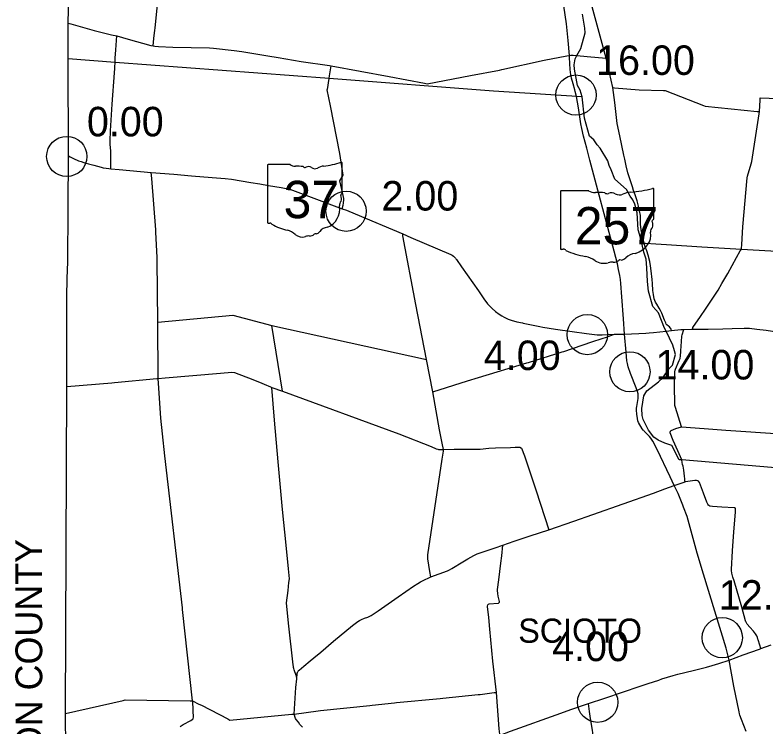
# Model space of a CAD drawing. Extents: x 1729596 to 1934326, y 644115 to 911751.
# Drawn here: x 1757537 to 1785492, y 831686 to 858198 of the extents above; entities that cross this region are included whole.
import ezdxf

# ---------------------------------------------------------------- set-up
doc = ezdxf.new("R2010")
doc.units = 0
for name, color, linetype in [('Default', 7, 'Continuous'), ('GM_X_Adjacent_County_Text', 7, 'Continuous'), ('GM_X_County', 7, 'Continuous'), ('GM_X_County_Road', 7, 'Continuous'), ('GM_X_State_Route', 7, 'Continuous'), ('GM_X_State_Shield', 7, 'Continuous'), ('GM_X_Township', 7, 'Continuous'), ('GM_X_Township_Road', 7, 'Continuous'), ('GM_X_Township_Text', 7, 'Continuous'), ('GM_X_US_Route', 7, 'Continuous')]:
    doc.layers.add(name, color=color, linetype=linetype)

msp = doc.modelspace()

# ---------------------------------------------------------------- linework, layer by layer
at = {"layer": 'Default'}
for centre in [(1778447, 855213), (1759467, 852923), (1759467, 852923), (1769878, 850881), (1778870, 846280), (1780458, 844894), (1783899, 834980), (1779255, 832572)]:
    msp.add_circle(centre, 750, dxfattribs=at)
at = {"layer": 'GM_X_County'}
msp.add_lwpolyline([(1780927, 801312), (1780895, 808002), (1780889, 810163), (1780755, 818148), (1779378, 818146), (1775121, 818204), (1771439, 818234), (1765188, 818306), (1763158, 818312), (1762137, 818333), (1759879, 818354), (1759498, 818358), (1759475, 820549), (1759482, 825563), (1759416, 832152), (1759463, 844341), (1759463, 847793), (1759489, 848768), (1759505, 848913), (1759514, 851039), (1759526, 852942), (1759514, 856565), (1759518, 857896), (1759604, 861482)], dxfattribs=at)
at = {"layer": 'GM_X_County_Road'}
for points in [[(1779569, 856584), (1779019, 858639), (1778669, 859959), (1778417, 860876), (1778136, 861918), (1778010, 862427), (1777970, 862741)], [(1759518, 857896), (1759574, 857878), (1759613, 857869), (1760488, 857624), (1761137, 857456), (1761330, 857415)], [(1761330, 857415), (1761757, 857293), (1762604, 857057), (1762687, 857045), (1762755, 857030), (1762889, 857019), (1763416, 856999), (1764783, 856969), (1764940, 856958), (1765711, 856869), (1765986, 856836), (1766962, 856678), (1767342, 856615), (1768207, 856468), (1769260, 856311), (1769327, 856301), (1771485, 855899), (1771485, 855899)], [(1774515, 855940), (1775597, 856145), (1775681, 856161), (1777256, 856513), (1778103, 856674), (1778201, 856693), (1778256, 856697), (1778340, 856696), (1778464, 856683)], [(1778464, 856683), (1778481, 856682), (1778870, 856644), (1779569, 856584)], [(1779821, 855489), (1779569, 856584)], [(1771485, 855899), (1772805, 855652), (1772899, 855634), (1774513, 855940), (1774515, 855940)], [(1779821, 855489), (1779879, 855478), (1780796, 855402), (1781715, 855381), (1781774, 855378), (1783200, 854819), (1783259, 854796), (1785203, 854604), (1785283, 854596)], [(1782794, 846480), (1782798, 846516), (1782808, 846543), (1783085, 846950), (1783272, 847226), (1783653, 847787), (1783748, 847942), (1783883, 848187), (1784102, 848564), (1784433, 849156), (1784568, 849404), (1784612, 849472), (1784619, 849495), (1784625, 849639), (1784668, 850295), (1784833, 852121), (1784839, 852194), (1784977, 852649), (1785005, 852740), (1785271, 854516), (1785283, 854596), (1785312, 855017), (1785318, 855106), (1786321, 855070)], [(1764156, 832620), (1763784, 836032), (1763776, 836097), (1763123, 841759), (1763037, 842583), (1762977, 843169), (1762897, 844278), (1762874, 844646), (1762856, 846750), (1762837, 849052), (1762835, 849154), (1762790, 850103), (1762786, 850187), (1762639, 852096), (1762618, 852326)], [(1773032, 837243), (1772998, 837442), (1772959, 837683), (1772924, 837925), (1772923, 837966), (1772930, 838064), (1773454, 841640), (1773504, 841940), (1773503, 842000), (1773497, 842064), (1773475, 842168), (1773363, 842728), (1773117, 844144), (1772881, 845349), (1772483, 847403), (1771993, 849965), (1771991, 849978), (1771991, 849991), (1771992, 850005), (1771995, 850019), (1771999, 850032)], [(1782409, 841508), (1782391, 841606), (1782242, 841946), (1782072, 842331), (1781962, 842618), (1781962, 842650), (1781965, 842662), (1781975, 842683), (1782000, 842708), (1782174, 842776), (1782382, 842844), (1783229, 842784), (1784027, 842716), (1788298, 842429)], [(1782516, 840796), (1782504, 840822), (1782504, 840849), (1782503, 840907), (1782496, 840999), (1782473, 841224), (1782437, 841372), (1782421, 841443), (1782409, 841508)], [(1779079, 839573), (1781342, 840372), (1781765, 840527), (1782111, 840650)], [(1782111, 840650), (1782111, 840650), (1782516, 840796)], [(1768247, 831643), (1768152, 831741), (1768101, 831824), (1768020, 831931), (1767988, 831971), (1767948, 832130), (1768010, 833120), (1768038, 833441), (1768057, 833643), (1768064, 833677), (1768070, 833694), (1768077, 833710), (1768086, 833725), (1768100, 833745), (1768107, 833753), (1768123, 833768), (1768309, 833922), (1768539, 834113), (1768672, 834224), (1768934, 834445), (1769409, 834846), (1770122, 835431), (1770218, 835513), (1770267, 835551), (1770312, 835585), (1770373, 835622), (1770453, 835660), (1770565, 835703), (1770683, 835743), (1770769, 835781), (1770817, 835809), (1771078, 835986), (1771817, 836499), (1772388, 836896), (1772546, 837001), (1772648, 837060), (1772726, 837100), (1773032, 837243), (1773347, 837362), (1773655, 837477), (1773736, 837515), (1773814, 837558), (1774225, 837802), (1774410, 837914), (1774639, 838049), (1774684, 838071), (1774763, 838104), (1775098, 838217), (1775438, 838333), (1775724, 838433), (1776147, 838574), (1776742, 838771), (1777434, 839004), (1778366, 839322), (1779079, 839573)], [(1759416, 832152), (1761564, 832643), (1761642, 832660), (1764071, 832622), (1764156, 832620)], [(1764156, 832620), (1764156, 832620), (1764393, 832505), (1764487, 832460), (1765471, 831949), (1765545, 831910), (1767859, 832122), (1767948, 832130)]]:
    msp.add_lwpolyline(points, dxfattribs=at)
at = {"layer": 'GM_X_State_Route'}
for points in [[(1780260, 846299), (1780214, 846871), (1780156, 847683), (1780119, 848192), (1780103, 848341), (1780082, 848490), (1780037, 848711), (1779990, 848921), (1779866, 849386), (1779314, 851479), (1778967, 852787), (1778849, 853232), (1778732, 853677), (1778659, 853968), (1778625, 854134), (1778535, 854732), (1778466, 855163), (1778422, 855348), (1778404, 855403), (1778338, 855632), (1778279, 855845), (1778264, 855913), (1778254, 855963), (1778240, 856063), (1778232, 856164), (1778207, 856610), (1778201, 856693), (1778158, 857245), (1778089, 857871), (1777889, 859222)], [(1759526, 852942), (1759591, 852908), (1759768, 852824), (1759855, 852784), (1759903, 852765), (1760002, 852730), (1760102, 852701), (1760277, 852652), (1760476, 852596), (1760744, 852525), (1760828, 852502), (1760935, 852482), (1761034, 852468), (1761108, 852461), (1761421, 852437), (1762618, 852326), (1763459, 852257), (1764120, 852204), (1764882, 852142), (1765375, 852101), (1765612, 852072), (1766327, 851954), (1766657, 851900), (1766981, 851843), (1767455, 851763), (1767775, 851700), (1768574, 851406), (1769730, 850976), (1769888, 850917), (1770221, 850789), (1771999, 850032), (1772292, 849906), (1773777, 849265), (1773831, 849237), (1773877, 849206), (1773898, 849188), (1773937, 849150), (1773955, 849129), (1773972, 849107), (1773988, 849084), (1774185, 848807), (1774812, 847908), (1774968, 847684)], [(1774968, 847684), (1775017, 847613), (1775152, 847432), (1775319, 847250), (1775446, 847139), (1775582, 847039), (1775677, 846979), (1775773, 846927), (1775925, 846858), (1776029, 846819), (1776243, 846761), (1776454, 846715), (1776476, 846710)], [(1776476, 846710), (1776545, 846695), (1777099, 846577), (1777213, 846553), (1777679, 846483), (1778305, 846395), (1778834, 846323), (1779138, 846279), (1779232, 846271), (1779274, 846270), (1779424, 846274), (1779888, 846291), (1780260, 846299)], [(1782747, 846479), (1782794, 846480), (1783183, 846484), (1783377, 846485), (1783923, 846492), (1784269, 846503), (1784713, 846520), (1784920, 846517), (1785189, 846487), (1785532, 846441), (1785928, 846388), (1786488, 846310), (1787292, 846217), (1788027, 846133), (1788780, 846042), (1789296, 845980), (1789805, 845926), (1790403, 845872), (1791058, 845819), (1791646, 845786), (1792283, 845741), (1792907, 845707), (1794165, 845645)], [(1780260, 846299), (1780260, 846299), (1781047, 846338), (1781176, 846347), (1781331, 846363), (1781806, 846413), (1782009, 846435), (1782350, 846472), (1782467, 846475), (1782747, 846479)], [(1782426, 839915), (1782250, 840350), (1782172, 840527), (1782111, 840650), (1781955, 840981), (1781476, 841997), (1781310, 842306), (1781236, 842414), (1781182, 842481), (1780990, 842678), (1780970, 842699), (1780952, 842720), (1780919, 842766), (1780783, 843002), (1780756, 843068), (1780736, 843152), (1780719, 843314), (1780704, 843467), (1780704, 843535), (1780710, 843602), (1780766, 843894), (1780771, 843954), (1780769, 844015), (1780761, 844075), (1780737, 844162), (1780688, 844296), (1780481, 844827), (1780394, 845075), (1780375, 845141), (1780363, 845204), (1780347, 845305), (1780320, 845620), (1780260, 846299)], [(1784785, 831484), (1784615, 831925), (1784558, 832087), (1784544, 832136), (1784524, 832218), (1784335, 833168), (1784151, 834144), (1784039, 834594), (1783197, 837352), (1782964, 838137), (1782587, 839495), (1782452, 839852), (1782426, 839915)]]:
    msp.add_lwpolyline(points, dxfattribs=at)
at = {"layer": 'GM_X_State_Shield'}
for p, q in [((1769731, 851569), (1769731, 852675)), ((1769731, 851569), (1769731, 852675)), ((1766947, 852586), (1766947, 850473)), ((1766947, 852586), (1766947, 850473)), ((1767790, 852623), (1766974, 852623)), ((1767790, 852623), (1766974, 852623)), ((1769731, 851570), (1769731, 851569)), ((1769731, 851570), (1769731, 851569)), ((1777866, 851609), (1777866, 849496)), ((1777866, 851609), (1777866, 849496)), ((1778920, 851646), (1777901, 851646)), ((1778920, 851646), (1777901, 851646)), ((1781347, 850593), (1781347, 851698)), ((1781347, 850593), (1781347, 851698)), ((1781346, 850593), (1781347, 850593)), ((1781346, 850593), (1781347, 850593))]:
    msp.add_line(p, q, dxfattribs=at)
for centre, radius, start, end in [((1768739, 855504), 2953, 275.8445, 288.9065), ((1768739, 855504), 2953, 275.8445, 288.9065), ((1769700, 852679), 31, 351.8621, 97.738), ((1769700, 852679), 31, 351.8621, 97.738), ((1766979, 852591), 32.3, 98.1301, 188.1301), ((1766979, 852591), 32.3, 98.1301, 188.1301), ((1767984, 852868), 313, 231.6195, 271.1119), ((1767984, 852868), 313, 231.6195, 271.1119), ((1768088, 851436), 1123, 80.4867, 94.9883), ((1768088, 851436), 1123, 80.4867, 94.9883), ((1768343, 852602), 90.3, 219.7921, 297.1024), ((1768343, 852602), 90.3, 219.7921, 297.1024), ((1768475, 852357), 188, 54.4667, 119.1411), ((1768475, 852357), 188, 54.4667, 119.1411), ((1768717, 852692), 226, 233.8562, 294.8282), ((1768717, 852692), 226, 233.8562, 294.8282), ((1769116, 851977), 594, 97.3462, 120.7689), ((1769116, 851977), 594, 97.3462, 120.7689), ((1769724, 851488), 48, 107.944, 210.337), ((1769724, 851488), 48, 107.944, 210.337), ((1769698, 851565), 33.2, 289.6038, 7.7341), ((1769698, 851565), 33.2, 289.6038, 7.7341), ((1769419, 851349), 288, 340.033, 23.6496), ((1769419, 851349), 288, 340.033, 23.6496), ((1768905, 850966), 739, 292.3089, 8.9858), ((1768905, 850966), 739, 292.3089, 8.9858), ((1769842, 851107), 210, 136.8065, 186.9296), ((1769842, 851107), 210, 136.8065, 186.9296), ((1766979, 850468), 32.5, 171.9584, 258.3066), ((1766979, 850468), 32.5, 171.9584, 258.3066), ((1766984, 850684), 248, 267.339, 280.6039), ((1766984, 850684), 248, 267.339, 280.6039), ((1767035, 850351), 89.5, 29.7484, 93.2717), ((1767035, 850351), 89.5, 29.7484, 93.2717), ((1768165, 852250), 2132, 240.4129, 257.1985), ((1768165, 852250), 2132, 240.4129, 257.1985), ((1767530, 849523), 667, 47.1842, 75.836), ((1767530, 849523), 667, 47.1842, 75.836), ((1769216, 849880), 404, 94.4031, 142.5768), ((1769216, 849880), 404, 94.4031, 142.5768), ((1768251, 850340), 423, 230.7004, 286.2918), ((1768251, 850340), 423, 230.7004, 286.2918), ((1768496, 849610), 348, 85.6951, 111.2099), ((1768496, 849610), 348, 85.6951, 111.2099), ((1768527, 850182), 226, 268.777, 315.5493), ((1768527, 850182), 226, 268.777, 315.5493), ((1768731, 849978), 63.5, 65.7517, 132.6484), ((1768731, 849978), 63.5, 65.7517, 132.6484), ((1768704, 850268), 239, 282.8732, 323.2771), ((1768704, 850268), 239, 282.8732, 323.2771)]:
    msp.add_arc(centre, radius, start, end, dxfattribs=at)
for centre, major_axis, start_param, end_param in [((1777906, 851614), (40.3, 0), 1.712693, 3.28349), ((1777906, 851614), (40.3, 0), 1.712693, 3.28349), ((1779162, 851891), (391, 0), 4.042523, 4.731795), ((1779162, 851891), (391, 0), 4.042523, 4.731795), ((1779292, 850459), (1404, 0), 1.404758, 1.657858), ((1779292, 850459), (1404, 0), 1.404758, 1.657858), ((1779611, 851625), (113, 0), 3.836095, 5.185415), ((1779611, 851625), (113, 0), 3.836095, 5.185415), ((1779777, 851381), (235, 0), 0.950623, 2.079405), ((1779777, 851381), (235, 0), 0.950623, 2.079405), ((1780079, 851716), (282, 0), 4.081561, 5.145723), ((1780079, 851716), (282, 0), 4.081561, 5.145723), ((1780578, 851000), (743, 0), 1.699011, 2.107814), ((1780578, 851000), (743, 0), 1.699011, 2.107814), ((1780107, 854527), (3691, 0), 4.814394, 5.042369), ((1780107, 854527), (3691, 0), 4.814394, 5.042369), ((1781308, 851703), (38.7, 0), 6.141152, 7.989035), ((1781308, 851703), (38.7, 0), 6.141152, 7.989035), ((1781338, 850511), (60, 0), 1.883978, 3.671073), ((1781338, 850511), (60, 0), 1.883978, 3.671073), ((1780956, 850372), (360, 0), 5.934695, 6.695948), ((1780956, 850372), (360, 0), 5.934695, 6.695948), ((1781305, 850588), (41.5, 0), 5.05454, 6.418171), ((1781305, 850588), (41.5, 0), 5.05454, 6.418171), ((1781485, 850130), (262, 0), 2.387724, 3.262537), ((1781485, 850130), (262, 0), 2.387724, 3.262537), ((1780314, 849989), (923, 0), 5.101752, 6.440018), ((1780314, 849989), (923, 0), 5.101752, 6.440018), ((1777906, 849491), (40.7, 0), 3.00124, 4.508301), ((1777906, 849491), (40.7, 0), 3.00124, 4.508301), ((1777913, 849708), (310, 0), 4.665946, 4.897461), ((1777913, 849708), (310, 0), 4.665946, 4.897461), ((1777976, 849374), (112, 0), 0.519207, 1.627899), ((1777976, 849374), (112, 0), 0.519207, 1.627899), ((1779389, 851273), (2665, 0), 4.195997, 4.488961), ((1779389, 851273), (2665, 0), 4.195997, 4.488961), ((1780703, 848903), (506, 0), 1.647645, 2.488434), ((1780703, 848903), (506, 0), 1.647645, 2.488434), ((1778595, 848547), (834, 0), 0.823519, 1.323587), ((1778595, 848547), (834, 0), 0.823519, 1.323587), ((1779497, 849364), (529, 0), 4.026481, 4.996735), ((1779497, 849364), (529, 0), 4.026481, 4.996735), ((1779841, 849205), (282, 0), 4.691044, 5.507374), ((1779841, 849205), (282, 0), 4.691044, 5.507374), ((1780096, 849001), (79.4, 0), 1.147584, 2.315152), ((1780096, 849001), (79.4, 0), 1.147584, 2.315152), ((1780062, 849291), (298, 0), 4.937069, 5.64225), ((1780062, 849291), (298, 0), 4.937069, 5.64225), ((1779802, 848633), (435, 0), 1.495662, 1.94098), ((1779802, 848633), (435, 0), 1.495662, 1.94098)]:
    msp.add_ellipse(centre, major_axis=major_axis, ratio=0.8, start_param=start_param, end_param=end_param, dxfattribs=at)
at = {"layer": 'GM_X_Township'}
for points in [[(1786314, 841270), (1782391, 841606), (1782290, 841614), (1782021, 842150), (1781758, 842232), (1781508, 842340), (1781351, 842454), (1781155, 842721), (1780952, 843117), (1780916, 843270), (1780907, 843520), (1780980, 844003), (1781094, 844181), (1781518, 844515), (1781682, 844666), (1781918, 845013), (1782045, 845142), (1782155, 845534), (1782125, 845674), (1782062, 845883), (1781806, 846413), (1781752, 846525), (1781519, 847094), (1781420, 847210), (1781308, 847324), (1781148, 847901), (1781109, 848257), (1781090, 848776), (1781068, 849092), (1780971, 849357), (1780904, 849691), (1780816, 850027), (1780762, 850186), (1780725, 850820), (1780641, 851138), (1780564, 851310), (1780471, 851440), (1780333, 851692), (1779900, 852077), (1779756, 852426), (1779678, 852587), (1779637, 852766), (1779349, 853231), (1779232, 853362), (1779109, 853545), (1778954, 853677), (1778765, 854353), (1778678, 855150), (1778601, 855389), (1778502, 855569), (1778390, 856177), (1778385, 856340), (1778415, 856566), (1778481, 856682), (1778631, 856948), (1778790, 857538), (1778777, 857706), (1778686, 858229)], [(1778678, 855150), (1775377, 855361), (1769242, 855826), (1761265, 856432), (1759514, 856565)]]:
    msp.add_lwpolyline(points, dxfattribs=at)
at = {"layer": 'GM_X_Township_Road'}
for points in [[(1762687, 857045), (1762714, 857325), (1762752, 857634), (1762759, 857710), (1762857, 858709), (1762863, 858776), (1762892, 859462), (1762895, 859538), (1762893, 859960), (1762893, 860024), (1762945, 860602), (1762953, 860690), (1763076, 861845), (1763087, 861944), (1763086, 862049), (1763085, 862132)], [(1761259, 856255), (1761265, 856432), (1761271, 856584), (1761290, 856895), (1761330, 857415)], [(1769179, 855423), (1769242, 855826), (1769258, 855928), (1769327, 856301)], [(1761108, 852461), (1761107, 852748), (1761105, 852938), (1761109, 853081), (1761106, 853127), (1761082, 853368), (1761079, 853503), (1761097, 853880), (1761164, 854868), (1761246, 856040), (1761257, 856202), (1761259, 856255)], [(1782009, 846435), (1781994, 846482), (1781973, 846515), (1781956, 846538), (1781929, 846565), (1781890, 846597), (1781839, 846644), (1781814, 846675), (1781792, 846718), (1781744, 846822), (1781649, 847077), (1781600, 847179), (1781548, 847266), (1781457, 847417), (1781415, 847493), (1781364, 847615), (1781331, 847781), (1781312, 847922), (1781300, 848183), (1781284, 848331), (1781251, 848655), (1781227, 848848), (1781196, 849012), (1781134, 849243), (1781087, 849407), (1781028, 849552), (1780989, 849690), (1780954, 849823), (1780912, 849990), (1780877, 850183), (1780851, 850403), (1780857, 850663), (1780848, 850718), (1780780, 851064), (1780725, 851272), (1780652, 851494), (1780597, 851656), (1780552, 851786), (1780381, 852308), (1780317, 852579), (1780262, 852823), (1780236, 852965), (1780083, 853686), (1779980, 854155), (1779958, 854372), (1779890, 854936), (1779821, 855489)], [(1769730, 850976), (1769768, 851110), (1769780, 851187), (1769790, 851318), (1769788, 851354), (1769715, 851685), (1769645, 852012), (1769767, 852228), (1769641, 853033), (1769298, 854816), (1769176, 855403), (1769177, 855414), (1769179, 855423)], [(1780989, 849690), (1781043, 849696), (1781425, 849669), (1781815, 849644), (1783144, 849553), (1784612, 849472)], [(1784612, 849472), (1786799, 849340), (1790129, 849115), (1790221, 849109), (1791065, 849081), (1791820, 849028), (1792506, 848978), (1792740, 848959)], [(1762856, 846750), (1765656, 846999), (1767114, 846620), (1772881, 845349)], [(1767508, 844174), (1767114, 846620)], [(1773117, 844144), (1774403, 844551), (1774819, 844683), (1776619, 845225), (1776675, 845242), (1777936, 845634), (1777990, 845650), (1779036, 846015), (1779423, 846131), (1779582, 846185), (1779752, 846241), (1779888, 846291)], [(1782382, 842844), (1782151, 843564), (1782126, 843641), (1782122, 844417), (1782128, 844831), (1782131, 844863), (1782135, 844894), (1782148, 844956), (1782159, 844992), (1782295, 845310), (1782307, 845335), (1782325, 845387), (1782332, 845413), (1782342, 845467), (1782359, 845678), (1782380, 846027), (1782397, 846217), (1782411, 846275), (1782467, 846475)], [(1762874, 844646), (1763140, 844664), (1765191, 844845), (1765624, 844879), (1765716, 844865), (1766402, 844601), (1766735, 844466), (1766824, 844428)], [(1759463, 844341), (1761147, 844487), (1761246, 844496), (1762824, 844641), (1762874, 844646)], [(1766824, 844428), (1767061, 844328), (1767115, 844306), (1767508, 844174), (1771842, 842582), (1773043, 842113), (1773241, 842025), (1773292, 842008), (1773324, 842000), (1773359, 841996), (1773503, 842000), (1773908, 842003), (1774142, 842004), (1774870, 842013), (1775194, 842043), (1775452, 842064), (1776003, 842077), (1776186, 842079), (1776350, 842079), (1776414, 842051), (1776523, 841761), (1776957, 840456), (1777434, 839004)], [(1768038, 833441), (1768025, 833543), (1768017, 833568), (1767945, 833784), (1767930, 833832), (1767921, 833869), (1767913, 833906), (1767904, 833971), (1767729, 835522), (1767660, 836277), (1767716, 836738), (1767746, 837037), (1767769, 837171), (1767731, 837552), (1767649, 838423), (1767510, 839758), (1767352, 841532), (1767215, 843091), (1767115, 844306)], [(1785341, 834572), (1785304, 834696), (1785235, 834898), (1785228, 834929), (1785208, 834991), (1785183, 835051), (1785168, 835080), (1785144, 835122), (1785062, 835221), (1784931, 835371), (1784829, 835487), (1784800, 835530), (1784787, 835552), (1784776, 835576), (1784765, 835603), (1784625, 836119), (1784338, 837095), (1784296, 837239), (1784255, 837382), (1784244, 837484), (1784244, 837528), (1784276, 838215), (1784330, 838924), (1784391, 839658), (1784395, 839783), (1784389, 839805), (1784374, 839815), (1784341, 839823), (1783889, 839850), (1783530, 839873), (1783431, 839887), (1783405, 839902), (1783381, 839921), (1783363, 839952), (1783330, 840034), (1783198, 840371), (1783084, 840668), (1783045, 840772), (1783019, 840816), (1782989, 840831), (1782941, 840838), (1782879, 840837), (1782530, 840785), (1782516, 840796)], [(1775155, 836142), (1775154, 836154), (1775159, 836199), (1775188, 836235), (1775212, 836246), (1775541, 836263), (1775559, 836268), (1775582, 836287), (1775591, 836304), (1775593, 836332), (1775550, 836528), (1775530, 836630), (1775524, 836734), (1775526, 836776), (1775568, 837131), (1775643, 837758), (1775677, 838029), (1775724, 838433)], [(1775615, 831340), (1775603, 831383), (1775586, 831575), (1775490, 832941), (1775353, 834104), (1775241, 835291), (1775198, 835734), (1775155, 836142)], [(1767948, 832130), (1768838, 832248), (1768926, 832260), (1770764, 832451), (1770846, 832459), (1771686, 832553), (1771754, 832560), (1773384, 832710), (1773488, 832719), (1774800, 832859), (1774870, 832867), (1775395, 832930), (1775490, 832941)], [(1763687, 831661), (1763731, 831691), (1763811, 831746), (1764091, 831895), (1764144, 831924), (1764176, 831950), (1764194, 832033), (1764182, 832243), (1764176, 832345), (1764161, 832556), (1764156, 832620)], [(1779744, 821999), (1779714, 822265), (1779706, 822335), (1779104, 827522), (1779067, 827919), (1778790, 830773), (1778783, 830840), (1778783, 830969), (1778793, 830993), (1778833, 831011), (1778991, 831022), (1779061, 831027), (1779089, 831037), (1779109, 831077), (1779069, 831445), (1779061, 831516), (1778972, 832053), (1778950, 832222), (1778909, 832522)]]:
    msp.add_lwpolyline(points, dxfattribs=at)
at = {"layer": 'GM_X_US_Route'}
for points in [[(1784151, 834144), (1784673, 834334), (1785291, 834555)], [(1785291, 834555), (1785341, 834572), (1785723, 834708)], [(1781140, 833266), (1781530, 833400), (1781652, 833441), (1782073, 833569), (1782240, 833615), (1782816, 833759), (1782964, 833793), (1783306, 833880), (1783524, 833942), (1783770, 834017), (1784151, 834144)], [(1773271, 830397), (1773379, 830444), (1774387, 830877), (1775615, 831340), (1776007, 831488), (1777883, 832171), (1778258, 832305), (1778909, 832522), (1779520, 832725), (1780843, 833166), (1781136, 833265), (1781140, 833266)]]:
    msp.add_lwpolyline(points, dxfattribs=at)

# ---------------------------------------------------------------- texts
at = {"layer": 'Default'}
for s, p in [('16.00', (1779197, 855963)), ('0.00', (1760217, 853673)), ('2.00', (1771198, 850906)), ('4.00', (1775012, 844958)), ('14.00', (1781415, 844608)), ('12.00', (1783768, 836024)), ('4.00', (1777559, 834105))]:
    msp.add_text(s, height=1100, dxfattribs=at).set_placement(p)
at = {"layer": 'GM_X_Adjacent_County_Text'}
msp.add_text('UNION COUNTY', height=1000, rotation=90.0931, dxfattribs=at).set_placement((1758562, 828334))
at = {"layer": 'GM_X_State_Shield'}
for s, p in [('37', (1767548, 850622)), ('37', (1767548, 850622)), ('257', (1778402, 849645)), ('257', (1778402, 849645))]:
    msp.add_text(s, height=1392.2, dxfattribs=at).set_placement(p)
at = {"layer": 'GM_X_Township_Text'}
msp.add_text('SCIOTO', height=900, rotation=0, dxfattribs=at).set_placement((1776295, 834791))

doc.saveas('drawing.dxf')
